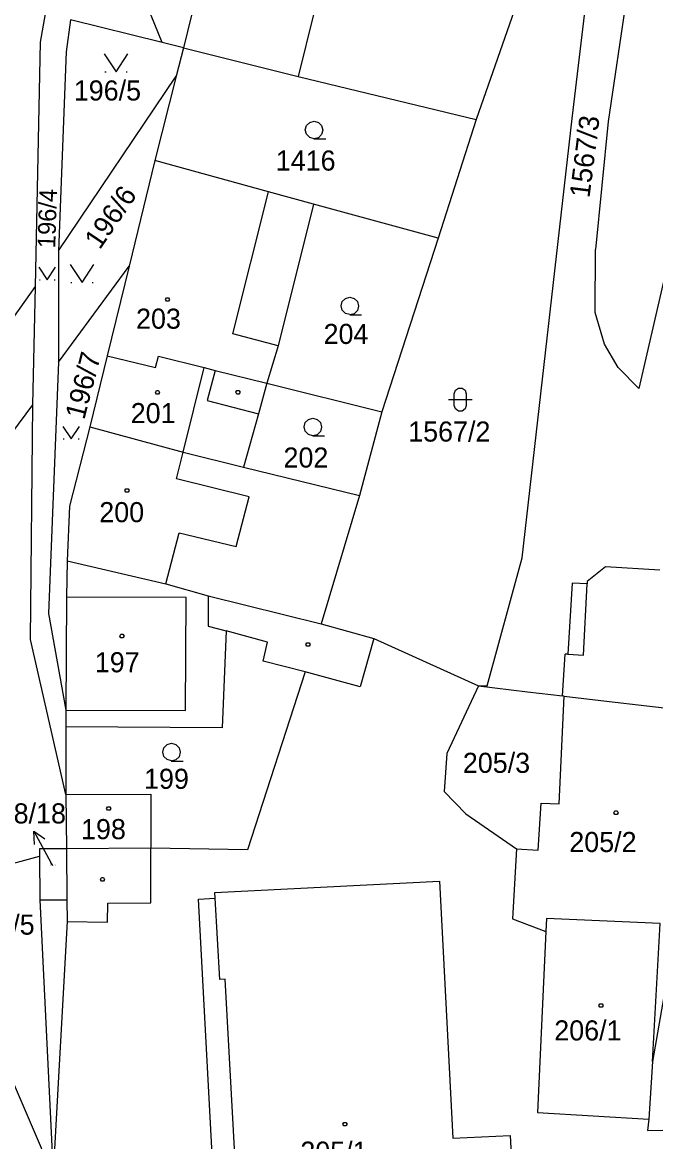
# Model space of a CAD drawing. Extents: x -609861 to -605046, y -1120287 to -1116307.
# Drawn here: x -606890 to -606836.4, y -1119072.1 to -1118977.4 of the extents above; entities that cross this region are included whole.
import ezdxf

# ---------------------------------------------------------------- set-up
doc = ezdxf.new("R2010")
doc.units = 0
for name, color, linetype in [('Vrstva 1', 7, 'Continuous'), ('Vrstva 2', 7, 'Continuous'), ('Vrstva 3', 7, 'Continuous'), ('Vrstva 4', 7, 'Continuous'), ('Vrstva 5', 7, 'Continuous'), ('Vrstva 7', 7, 'Continuous')]:
    doc.layers.add(name, color=color, linetype=linetype)

msp = doc.modelspace()

# ---------------------------------------------------------------- linework, layer by layer
at = {"layer": 'Vrstva 1'}
for p, q in [((-606842.71, -1118960.18), (-606851.6, -1118985.67)), ((-606872.31, -1118963.01), (-606876.37, -1118979.58)), ((-606837.51, -1118966.03), (-606840.44, -1118985.83)), ((-606878.15, -1118979.14), (-606880.64, -1118973.11)), ((-606888.44, -1118979.12), (-606888.03, -1118976.71)), ((-606885.92, -1118977.23), (-606886.27, -1118979.93)), ((-606878.15, -1118979.14), (-606885.92, -1118977.23)), ((-606888.87, -1118999.78), (-606888.44, -1118979.12)), ((-606876.37, -1118979.58), (-606878.15, -1118979.14)), ((-606876.37, -1118979.58), (-606876.98, -1118981.99)), ((-606876.37, -1118979.58), (-606866.67, -1118982.01)), ((-606886.27, -1118979.93), (-606886.92, -1118996.77)), ((-606886.92, -1118996.77), (-606876.98, -1118981.99)), ((-606876.98, -1118981.99), (-606878.78, -1118989.14)), ((-606866.67, -1118982.01), (-606851.6, -1118985.67)), ((-606847.72, -1119022.75), (-606843.5, -1118985.57)), ((-606851.6, -1118985.67), (-606854.81, -1118995.71)), ((-606840.44, -1118985.83), (-606841.51, -1118996.66)), ((-606878.78, -1118989.14), (-606880.96, -1118998.08)), ((-606869.18, -1118991.77), (-606878.78, -1118989.14)), ((-606865.37, -1118992.82), (-606869.18, -1118991.77)), ((-606865.37, -1118992.82), (-606868.35, -1119004.8)), ((-606854.81, -1118995.71), (-606865.37, -1118992.82)), ((-606854.81, -1118995.71), (-606859.58, -1119010.39)), ((-606886.92, -1118996.77), (-606886.92, -1119006.19)), ((-606886.92, -1119006.19), (-606880.96, -1118998.08)), ((-606880.96, -1118998.08), (-606882.81, -1119005.65)), ((-606902.74, -1119019.23), (-606888.87, -1118999.78)), ((-606889.09, -1119009.8), (-606888.87, -1118999.78)), ((-606868.35, -1119004.8), (-606869.31, -1119007.96)), ((-606886.92, -1119006.19), (-606887.79, -1119027.45)), ((-606882.81, -1119005.65), (-606884.29, -1119011.67)), ((-606882.81, -1119005.65), (-606878.72, -1119006.65)), ((-606878.72, -1119006.65), (-606878.48, -1119005.67)), ((-606878.48, -1119005.67), (-606874.62, -1119006.65)), ((-606874.62, -1119006.65), (-606873.68, -1119006.89)), ((-606873.68, -1119006.89), (-606869.31, -1119007.96)), ((-606869.31, -1119007.96), (-606870.03, -1119010.57)), ((-606869.31, -1119007.96), (-606859.58, -1119010.39)), ((-606906.83, -1119033.47), (-606889.09, -1119009.8)), ((-606889.3, -1119029.65), (-606889.09, -1119009.8)), ((-606870.03, -1119010.57), (-606871.28, -1119015.06)), ((-606859.58, -1119010.39), (-606861.49, -1119017.46)), ((-606884.29, -1119011.67), (-606886, -1119018.38)), ((-606884.29, -1119011.67), (-606876.4, -1119013.8)), ((-606876.4, -1119013.8), (-606871.28, -1119015.06)), ((-606871.28, -1119015.06), (-606861.49, -1119017.46)), ((-606861.49, -1119017.46), (-606864.72, -1119028.34)), ((-606886, -1119018.38), (-606886.2, -1119022.99)), ((-606886.2, -1119022.99), (-606886.26, -1119026.08)), ((-606886.2, -1119022.99), (-606877.85, -1119024.94)), ((-606850.69, -1119033.58), (-606847.72, -1119022.75)), ((-606877.85, -1119024.94), (-606874.27, -1119025.95)), ((-606886.26, -1119026.08), (-606886.32, -1119035.64)), ((-606874.27, -1119025.95), (-606864.72, -1119028.34)), ((-606887.79, -1119027.45), (-606886.32, -1119035.64)), ((-606872.75, -1119028.93), (-606873.1, -1119037.13)), ((-606869.25, -1119029.87), (-606872.75, -1119028.93)), ((-606864.72, -1119028.34), (-606860.27, -1119029.56)), ((-606886.31, -1119042.76), (-606889.3, -1119029.65)), ((-606869.61, -1119031.5), (-606869.25, -1119029.87)), ((-606860.27, -1119029.56), (-606861.41, -1119033.67)), ((-606860.27, -1119029.56), (-606851.41, -1119033.59)), ((-606844.3, -1119034.43), (-606844.09, -1119030.89)), ((-606843.85, -1119030.91), (-606844.09, -1119030.89)), ((-606866.06, -1119032.39), (-606869.61, -1119031.5)), ((-606866.06, -1119032.39), (-606870.94, -1119047.44)), ((-606861.41, -1119033.67), (-606866.06, -1119032.39)), ((-606851.41, -1119033.59), (-606850.69, -1119033.58)), ((-606851.41, -1119033.59), (-606847.27, -1119034.08)), ((-606847.27, -1119034.08), (-606844.3, -1119034.43)), ((-606844.59, -1119043.56), (-606844.16, -1119034.44)), ((-606844.16, -1119034.44), (-606844.3, -1119034.43)), ((-606886.32, -1119035.64), (-606886.32, -1119037.04)), ((-606886.32, -1119037.04), (-606886.31, -1119042.76)), ((-606873.1, -1119037.13), (-606886.32, -1119037.04)), ((-606886.31, -1119042.76), (-606879.11, -1119042.75)), ((-606886.31, -1119042.76), (-606886.25, -1119047.37)), ((-606879.11, -1119042.75), (-606879.11, -1119047.32)), ((-606893.44, -1119049.32), (-606888.55, -1119047.99)), ((-606888.55, -1119047.99), (-606888.52, -1119051.68)), ((-606879.11, -1119047.32), (-606886.25, -1119047.37)), ((-606886.25, -1119047.37), (-606886.22, -1119051.67)), ((-606870.94, -1119047.44), (-606879.11, -1119047.32)), ((-606887.38, -1119074.96), (-606898.47, -1119049.25)), ((-606888.52, -1119051.68), (-606887.38, -1119074.96)), ((-606886.22, -1119051.67), (-606886.21, -1119053.52)), ((-606886.21, -1119053.52), (-606887.38, -1119074.96)), ((-606845.66, -1119053.25), (-606845.71, -1119054.37)), ((-606836.04, -1119053.68), (-606845.66, -1119053.25)), ((-606836.69, -1119065.36), (-606836.04, -1119053.68)), ((-606834.66, -1119053.7), (-606836.69, -1119065.36)), ((-606845.71, -1119054.37), (-606846.41, -1119069.67)), ((-606836.69, -1119065.36), (-606837, -1119070.24)), ((-606846.41, -1119069.67), (-606837, -1119070.24)), ((-606837, -1119070.24), (-606837.11, -1119071.19)), ((-606837.11, -1119071.19), (-606835.81, -1119071.17))]:
    msp.add_line(p, q, dxfattribs=at)
for points in [[(-606843.5, -1118985.57), (-606842.04, -1118973.5), (-606841.83, -1118965.63), (-606842.01, -1118958.1)], [(-606839.6, -1119006.64), (-606840.77, -1119004.68), (-606841.56, -1119002), (-606841.51, -1118996.66)], [(-606832.05, -1118999.39), (-606835.56, -1118998.51), (-606837.85, -1119008.42), (-606839.6, -1119006.64)], [(-606836.09, -1119023.79), (-606840.68, -1119023.5), (-606842.22, -1119024.76), (-606842.22, -1119024.94)], [(-606842.22, -1119024.94), (-606843.48, -1119024.88), (-606843.85, -1119030.91)], [(-606851.41, -1119033.59), (-606854.08, -1119039.31), (-606854.32, -1119042.51), (-606852.48, -1119044.42), (-606848.2, -1119047.38)], [(-606844.16, -1119034.44), (-606840.59, -1119034.86), (-606833.76, -1119035.65)], [(-606848.2, -1119047.38), (-606846.37, -1119047.48), (-606846.1, -1119043.51), (-606844.59, -1119043.56)], [(-606886.25, -1119047.37), (-606888.55, -1119047.38), (-606888.55, -1119047.99)], [(-606848.2, -1119047.38), (-606848.53, -1119053.3), (-606845.71, -1119054.37)]]:
    msp.add_lwpolyline(points, dxfattribs=at)
at = {"layer": 'Vrstva 3'}
for p, q in [((-606883.01, -1118981.61), (-606882.91, -1118981.61)), ((-606881.21, -1118981.61), (-606881.11, -1118981.61)), ((-606888.545, -1118999.21), (-606888.475, -1118999.21)), ((-606887.285, -1118999.21), (-606887.215, -1118999.21)), ((-606885.89, -1118999.44), (-606885.79, -1118999.44)), ((-606884.09, -1118999.44), (-606883.99, -1118999.44)), ((-606886.525, -1119012.69), (-606886.455, -1119012.69)), ((-606885.265, -1119012.69), (-606885.195, -1119012.69))]:
    msp.add_line(p, q, dxfattribs=at)
for points in [[(-606883.06, -1118980.11), (-606882.06, -1118981.61), (-606881.06, -1118980.11)], [(-606865.31, -1118987.28), (-606865.69, -1118987.18), (-606865.96, -1118986.91), (-606866.06, -1118986.54), (-606865.96, -1118986.17), (-606865.69, -1118985.9), (-606865.32, -1118985.8), (-606864.95, -1118985.9), (-606864.68, -1118986.17), (-606864.58, -1118986.55), (-606864.68, -1118986.93), (-606864.95, -1118987.2), (-606865.33, -1118987.3), (-606864.33, -1118987.3)], [(-606888.58, -1118998.16), (-606887.88, -1118999.21), (-606887.18, -1118998.16)], [(-606885.94, -1118997.94), (-606884.94, -1118999.44), (-606883.94, -1118997.94)], [(-606862.28, -1119002.17), (-606862.66, -1119002.07), (-606862.93, -1119001.8), (-606863.03, -1119001.43), (-606862.93, -1119001.06), (-606862.66, -1119000.79), (-606862.29, -1119000.69), (-606861.92, -1119000.79), (-606861.65, -1119001.06), (-606861.55, -1119001.44), (-606861.65, -1119001.82), (-606861.92, -1119002.09), (-606862.3, -1119002.19), (-606861.3, -1119002.19)], [(-606853.96, -1119009.36), (-606852.69, -1119009.36), (-606851.96, -1119009.36)], [(-606865.41, -1119012.41), (-606865.79, -1119012.31), (-606866.06, -1119012.04), (-606866.16, -1119011.67), (-606866.06, -1119011.3), (-606865.79, -1119011.03), (-606865.42, -1119010.93), (-606865.05, -1119011.03), (-606864.78, -1119011.3), (-606864.68, -1119011.68), (-606864.78, -1119012.06), (-606865.05, -1119012.33), (-606865.43, -1119012.43), (-606864.43, -1119012.43)], [(-606886.56, -1119011.64), (-606885.86, -1119012.69), (-606885.16, -1119011.64)], [(-606877.37, -1119039.92), (-606877.75, -1119039.82), (-606878.02, -1119039.55), (-606878.12, -1119039.18), (-606878.02, -1119038.81), (-606877.75, -1119038.54), (-606877.38, -1119038.44), (-606877.01, -1119038.54), (-606876.74, -1119038.81), (-606876.64, -1119039.19), (-606876.74, -1119039.57), (-606877.01, -1119039.84), (-606877.39, -1119039.94), (-606876.39, -1119039.94)]]:
    msp.add_lwpolyline(points, dxfattribs=at)
msp.add_lwpolyline([(-606853.46, -1119008.86), (-606853.36, -1119008.57), (-606853.11, -1119008.39), (-606852.8, -1119008.39), (-606852.55, -1119008.57), (-606852.45, -1119008.86), (-606852.45, -1119009.86), (-606852.55, -1119010.15), (-606852.8, -1119010.33), (-606853.11, -1119010.33), (-606853.36, -1119010.15), (-606853.46, -1119009.86)], close=True, dxfattribs=at)
at = {"layer": 'Vrstva 4'}
for p, q in [((-606865.33, -1118976.67), (-606866.67, -1118982.01)), ((-606872.18, -1119003.8), (-606869.18, -1118991.77)), ((-606868.35, -1119004.8), (-606872.18, -1119003.8)), ((-606876.4, -1119013.8), (-606874.62, -1119006.65)), ((-606873.68, -1119006.89), (-606874.35, -1119009.42)), ((-606874.35, -1119009.42), (-606870.03, -1119010.57)), ((-606876.96, -1119016.05), (-606876.4, -1119013.8)), ((-606870.81, -1119017.58), (-606876.96, -1119016.05)), ((-606871.9, -1119021.78), (-606870.81, -1119017.58)), ((-606877.85, -1119024.94), (-606876.74, -1119020.62)), ((-606876.74, -1119020.62), (-606871.9, -1119021.78)), ((-606876.14, -1119026.09), (-606886.26, -1119026.08)), ((-606876.18, -1119035.65), (-606876.14, -1119026.09)), ((-606874.27, -1119025.95), (-606874.27, -1119028.52)), ((-606874.27, -1119028.52), (-606872.75, -1119028.93)), ((-606886.32, -1119035.64), (-606876.18, -1119035.65)), ((-606879.11, -1119051.95), (-606879.11, -1119047.32)), ((-606873.7, -1119051.05), (-606854.71, -1119050.11)), ((-606854.71, -1119050.11), (-606853.57, -1119071.86)), ((-606888.52, -1119051.68), (-606886.22, -1119051.67)), ((-606875.08, -1119051.63), (-606873.67, -1119051.55)), ((-606872.88, -1119092.78), (-606875.08, -1119051.63)), ((-606873.67, -1119051.55), (-606873.7, -1119051.05)), ((-606873.28, -1119058.42), (-606873.67, -1119051.55)), ((-606882.8, -1119053.58), (-606882.77, -1119051.96)), ((-606882.77, -1119051.96), (-606879.11, -1119051.95)), ((-606886.21, -1119053.52), (-606882.8, -1119053.58)), ((-606872.85, -1119058.39), (-606873.28, -1119058.42)), ((-606871.3, -1119086.51), (-606872.85, -1119058.39)), ((-606853.57, -1119071.86), (-606848.73, -1119071.63)), ((-606848.73, -1119071.63), (-606848.37, -1119079.32))]:
    msp.add_line(p, q, dxfattribs=at)
msp.add_lwpolyline([(-606843.85, -1119030.91), (-606842.52, -1119030.99), (-606842.22, -1119024.94)], dxfattribs=at)
at = {"layer": 'Vrstva 5'}
for points in [[(-606877.62, -1119000.74), (-606877.53, -1119000.89), (-606877.62, -1119001.04), (-606877.8, -1119001.04), (-606877.89, -1119000.89), (-606877.8, -1119000.74)], [(-606878.47, -1119008.6), (-606878.38, -1119008.75), (-606878.47, -1119008.9), (-606878.65, -1119008.9), (-606878.74, -1119008.75), (-606878.65, -1119008.6)], [(-606871.67, -1119008.59), (-606871.58, -1119008.74), (-606871.67, -1119008.89), (-606871.85, -1119008.89), (-606871.94, -1119008.74), (-606871.85, -1119008.59)], [(-606881.05, -1119016.9), (-606880.96, -1119017.05), (-606881.05, -1119017.2), (-606881.23, -1119017.2), (-606881.32, -1119017.05), (-606881.23, -1119016.9)], [(-606881.48, -1119029.21), (-606881.39, -1119029.36), (-606881.48, -1119029.51), (-606881.66, -1119029.51), (-606881.75, -1119029.36), (-606881.66, -1119029.21)], [(-606865.74, -1119029.93), (-606865.65, -1119030.08), (-606865.74, -1119030.23), (-606865.92, -1119030.23), (-606866.01, -1119030.08), (-606865.92, -1119029.93)], [(-606882.6, -1119043.8), (-606882.51, -1119043.95), (-606882.6, -1119044.1), (-606882.78, -1119044.1), (-606882.87, -1119043.95), (-606882.78, -1119043.8)], [(-606839.69, -1119044.16), (-606839.6, -1119044.31), (-606839.69, -1119044.46), (-606839.87, -1119044.46), (-606839.96, -1119044.31), (-606839.87, -1119044.16)], [(-606883.12, -1119049.8), (-606883.03, -1119049.95), (-606883.12, -1119050.1), (-606883.3, -1119050.1), (-606883.39, -1119049.95), (-606883.3, -1119049.8)], [(-606840.96, -1119060.47), (-606840.87, -1119060.62), (-606840.96, -1119060.77), (-606841.14, -1119060.77), (-606841.23, -1119060.62), (-606841.14, -1119060.47)], [(-606862.62, -1119070.51), (-606862.53, -1119070.66), (-606862.62, -1119070.81), (-606862.8, -1119070.81), (-606862.89, -1119070.66), (-606862.8, -1119070.51)]]:
    msp.add_lwpolyline(points, close=True, dxfattribs=at)
at = {"layer": 'Vrstva 7'}
for p in [(-606889.006, -1119045.886), (-606887.42, -1119048.79)]:
    msp.add_line(p, (-606887.57, -1119048.52), dxfattribs=at)
msp.add_lwpolyline([(-606888.966, -1119047.003), (-606889.006, -1119045.886), (-606888.088, -1119046.525)], dxfattribs=at)

# ---------------------------------------------------------------- texts
at = {"layer": 'Vrstva 2'}
for s, height, p in [('196/5', 1.7, (-606885.637, -1118984.05)), ('1416', 1.7, (-606868.557, -1118989.98)), ('203', 1.7, (-606880.373, -1119003.36)), ('204', 1.7, (-606864.513, -1119004.65)), ('201', 1.7, (-606880.823, -1119011.35)), ('1567/2', 1.7, (-606857.357, -1119012.91)), ('202', 1.7, (-606867.903, -1119015.11)), ('200', 1.7, (-606883.483, -1119019.73)), ('197', 1.7, (-606883.857, -1119032.43)), ('205/3', 1.7, (-606852.737, -1119040.94)), ('199', 1.7, (-606879.697, -1119042.29)), ('198', 1.7, (-606885.027, -1119046.55)), ('205/2', 1.7, (-606843.734, -1119047.64)), ('178/18', 0.1, (-606887.622, -1119048.79)), ('178/5', 1.7, (-606894.637, -1119054.63)), ('206/1', 1.7, (-606845.006, -1119063.58)), ('205/1', 1.7, (-606866.482, -1119073.84))]:
    msp.add_text(s, height=height, dxfattribs=at).set_placement(p)
for s, height, rotation, p in [('1567/3', 1.7, 82.7924, (-606842.031, -1118992.34)), ('196/6', 1.7, 55.80609, (-606883.439, -1118996.735)), ('196/4', 1.5, 88.17821, (-606887.209, -1118996.564)), ('196/7', 1.7, 75.57313, (-606884.752, -1119011.12))]:
    msp.add_text(s, height=height, rotation=rotation, dxfattribs=at).set_placement(p)
at = {"layer": 'Vrstva 7'}
msp.add_text('178/18', height=1.7, dxfattribs=at).set_placement((-606893.253, -1119045.22))

doc.saveas('drawing.dxf')
